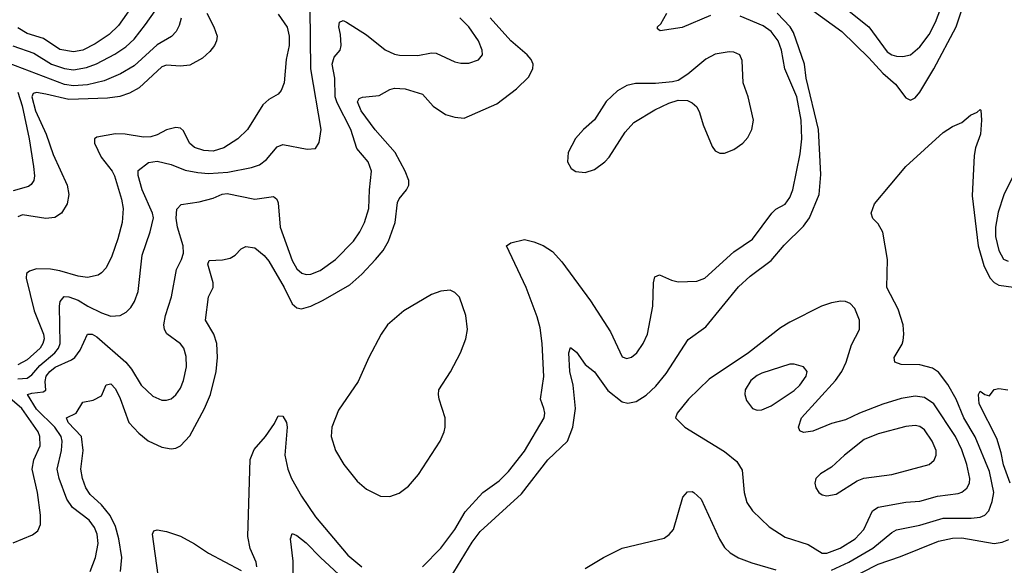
# Model space of a CAD drawing. Header units: inches. Extents: x 884549 to 1028252, y 526810 to 653624.
# Tile 281 of 656: x 923858 to 928093, y 604277 to 606621. Entities that reach past the tile are written whole.
import ezdxf

# ---------------------------------------------------------------- set-up
doc = ezdxf.new("R2010")
doc.units = ezdxf.units.IN
doc.header["$MEASUREMENT"] = 0
doc.layers.add('A9620', color=7, linetype='Continuous')

msp = doc.modelspace()

# ---------------------------------------------------------------- linework, layer by layer
at = {"layer": 'A9620', "color": 5}
for points, elevation in [([(924362, 606710), (924283.3, 606596.7), (924242.3, 606557.7), (924182.6, 606517.4), (924130, 606491), (924090, 606483.5), (924030, 606493.1), (923960.3, 606540.3), (923890, 606561.3), (923850, 606586.2)], 2380), ([(923850, 605077.5), (923890, 605080.9), (923910, 605094.8), (923945.2, 605134.8), (924009.5, 605190), (924025.3, 605210), (924031.7, 605230), (924028.6, 605390), (924032.3, 605410), (924048.8, 605431.2), (924070, 605430.5), (924110, 605415.9), (924151.3, 605390), (924210, 605361.3), (924250, 605347.3), (924290.6, 605349.4), (924315.9, 605364.1), (924335.4, 605384.6), (924351.6, 605410), (924367.3, 605452.7), (924384.6, 605610), (924419.2, 605710), (924433.2, 605770), (924428.8, 605790), (924384.6, 605890), (924368.2, 605951.8), (924367.3, 605972.7), (924412.4, 606007.6), (924450, 606013.7), (924510, 605999), (924570, 605974.2), (924624.6, 605964.6), (924670, 605959.9), (924753.3, 605966.7), (924854.6, 605985.4), (924890, 605997.7), (924919.8, 606020.2), (924965.1, 606074.9), (924990, 606085.2), (925094.5, 606065.5), (925130, 606067.7), (925146.7, 606093.3), (925154.3, 606150), (925110.9, 606410), (925106.9, 606670)], 2260), ([(927270, 606661.5), (927394.3, 606570), (927510, 606457.8), (927570, 606391.9), (927624.5, 606344.5), (927670, 606285.8), (927690, 606275.3), (927710, 606286), (927730, 606310.2), (927790.4, 606410), (927886.7, 606590), (927919.5, 606690)], 2160), ([(927411, 606670), (927510.9, 606590.9), (927590, 606483.8), (927610, 606470.2), (927630, 606465), (927656.6, 606463.4), (927690, 606470.2), (927730, 606505.4), (927770, 606557.5), (927796.7, 606610), (927827.1, 606690)], 2180), ([(924552.5, 606627.5), (924543.9, 606596.1), (924530.7, 606570), (924510.4, 606549.6), (924450, 606514), (924350, 606423.3), (924290.9, 606389.1), (924221.2, 606358.8), (924150, 606340.7), (924090, 606336.7), (924050, 606342.5), (923810, 606434.3)], 2340), ([(923828.7, 606508.7), (923918.1, 606478.1), (923994.7, 606430), (924050, 606411.5), (924090, 606406.5), (924144.8, 606415.2), (924188.7, 606431.3), (924267.5, 606472.5), (924314.8, 606505.2), (924350, 606537.5), (924399.6, 606600.4), (924440.2, 606659.8)], 2360), ([(924662.3, 606650), (924693.7, 606590), (924706.8, 606550), (924704.5, 606530), (924695.6, 606510), (924676, 606484), (924644.4, 606455.6), (924590, 606425.7), (924550, 606422), (924490, 606426.1), (924470, 606418.1), (924371.7, 606328.3), (924330, 606305), (924289.2, 606290.8), (924236.3, 606283.7), (924070, 606278.5), (923970, 606301.6), (923930, 606308.1), (923915.5, 606304.5), (923909.6, 606290), (923926.6, 606230), (923971.8, 606130), (924001.9, 606041.9), (924062.2, 605910), (924068.7, 605870), (924062, 605830), (924037.4, 605790), (924009.2, 605770.8), (923970, 605766.8), (923870, 605782.1), (923850, 605774.1)], 2320), ([(924970, 606645.1), (925008.6, 606588.6), (925017.5, 606550), (925016.9, 606510), (925003.8, 606450), (924995, 606350), (924983.2, 606316.8), (924970, 606300.9), (924930, 606278.2), (924904.3, 606255.7), (924838.4, 606150), (924796.4, 606110), (924736.4, 606070), (924690, 606055.9), (924650, 606058.9), (924610, 606071.7), (924588.8, 606090), (924563, 606143), (924550, 606154.5), (924530, 606157.6), (924490, 606148.7), (924450, 606126), (924422.7, 606117.3), (924390, 606116), (924311, 606129), (924270, 606130.1), (924190, 606116), (924180.4, 606110), (924179.5, 606090), (924208.4, 606030), (924256.4, 605970), (924265.9, 605950), (924295.8, 605850), (924302.8, 605810), (924298.8, 605750), (924280.3, 605679.7), (924254.7, 605605.3), (924230, 605555.3), (924210, 605532.7), (924196, 605524), (924150, 605514), (924110, 605518.6), (924030, 605542.1), (923990, 605549.1), (923930, 605550.1), (923899.5, 605540.5), (923886.8, 605530), (923885.4, 605510), (923919.7, 605370), (923961, 605270), (923963.1, 605250), (923958.2, 605230), (923946.1, 605210), (923890, 605159.4), (923850, 605137.4)], 2280), ([(924161, 604250), (924184.3, 604310), (924194.9, 604370), (924191.7, 604410), (924179.5, 604439.5), (924157.5, 604470), (924085.4, 604525.4), (924060.4, 604560.4), (924027.8, 604650), (924018.8, 604690), (924038.5, 604770), (924040.1, 604810), (924036.1, 604830), (924009.6, 604870), (923930, 604948), (923891.1, 605010), (923910, 605016.6), (923958.4, 605021.6), (923971.1, 605028.9), (923967, 605067), (923972, 605090), (923987.9, 605110), (924010, 605127.3), (924081, 605159), (924095.5, 605170), (924118.7, 605201.3), (924150, 605270.2), (924170, 605270.1), (924190, 605258.9), (924314.2, 605150), (924339.6, 605119.6), (924380.9, 605050), (924430, 605004), (924470, 604986.3), (924490, 604986.3), (924510, 604991.8), (924530, 605008.8), (924550, 605038.4), (924562.9, 605070), (924575.2, 605130), (924574.5, 605174.5), (924563.5, 605210), (924550, 605228.5), (924490.6, 605270.6), (924480.3, 605290), (924477.7, 605310), (924484.5, 605350), (924511.5, 605430), (924531.9, 605548.1), (924554.2, 605590), (924562.2, 605617.8), (924561, 605650), (924536.8, 605730), (924531, 605769), (924533.6, 605806.4), (924553.2, 605826.8), (924630, 605839), (924690, 605855), (924728.8, 605871.2), (924750, 605874), (924870, 605850.1), (924950, 605861.5), (924964.2, 605850), (924970, 605834.8), (924978.4, 605730), (925030, 605587), (925050.2, 605550), (925071.6, 605531.6), (925090, 605526), (925110, 605527.1), (925150, 605543), (925215.9, 605590), (925293.8, 605670), (925321.7, 605710), (925341.6, 605750), (925359.9, 605810), (925362.2, 605890), (925371.7, 605970), (925356.4, 606010), (925308.3, 606068.3), (925282.4, 606150), (925223.5, 606263.5), (925215.4, 606290), (925213.7, 606370), (925202.6, 606430), (925210, 606460.9), (925236.4, 606490), (925241.3, 606510), (925238.2, 606558.2), (925231, 606590), (925234, 606610), (925250, 606617.2), (925263.1, 606610), (925350, 606556.2), (925430, 606491.4), (925470, 606473.5), (925491.2, 606468.8), (925570, 606466.8), (925630, 606479.1), (925650, 606476.9), (925730, 606440.8), (925754.8, 606434.8), (925790, 606435.2), (925831.8, 606448.2), (925848, 606470), (925847.3, 606490), (925830.8, 606530), (925790.5, 606590), (925751.2, 606630)], 2240), ([(924291.8, 604250), (924297.7, 604310), (924284.8, 604390), (924270, 604443.7), (924247.4, 604490), (924210, 604536.9), (924160.4, 604580.4), (924142.4, 604610), (924128.2, 604650), (924120.8, 604690), (924131, 604770), (924124.4, 604830), (924065.9, 604890), (924058.9, 604910), (924101.4, 604930), (924130, 604977.4), (924173.5, 604986.5), (924210, 605005.3), (924230, 605052.4), (924250, 605056.5), (924270, 605035), (924290, 604993.8), (924328, 604890), (924370, 604844), (924410, 604811.6), (924470, 604783.8), (924510, 604777.5), (924530, 604780.2), (924550, 604790.2), (924590, 604832.6), (924652.6, 604950), (924678, 605010), (924702.7, 605110), (924709.3, 605170), (924706.2, 605230), (924692.5, 605270), (924657.4, 605330), (924669.9, 605430.1), (924689.8, 605470.2), (924689.8, 605490), (924666.8, 605570), (924673.1, 605586.9), (924730.7, 605589.3), (924763.5, 605596.5), (924784.5, 605610), (924810, 605637.1), (924830, 605646.7), (924870, 605640.2), (924910, 605608.3), (924930, 605582.9), (924995.6, 605470), (925030, 605400.7), (925050, 605383), (925070, 605378.7), (925110, 605390.8), (925164, 605416), (925278.2, 605481.8), (925330, 605527.5), (925388.2, 605590), (925421, 605630), (925444.7, 605670), (925473.6, 605750), (925483.7, 605836.3), (925490, 605851.4), (925522.5, 605890), (925531.3, 605910), (925531.9, 605930), (925516.4, 605970), (925472.4, 606050), (925387.5, 606147.5), (925326.4, 606230), (925311.4, 606268.6), (925318, 606282), (925332, 606288), (925404.1, 606295.9), (925450, 606321.3), (925470, 606327.4), (925515.5, 606324.5), (925590, 606300.7), (925636.9, 606250), (925690, 606214.5), (925730, 606202), (925770, 606198.5), (925910, 606259.7), (925995.4, 606324.6), (926046, 606374), (926065.5, 606410), (926066.3, 606430), (926058.2, 606450), (926041.1, 606470), (925970.5, 606530), (925881.8, 606630)], 2220), ([(925590, 604269.4), (925670, 604350.2), (925729.3, 604430), (925773.8, 604506.2), (925849.8, 604590), (925920.3, 604639.7), (925960.6, 604679.4), (926030, 604766.9), (926113.5, 604910), (926116.5, 604930), (926113, 604950), (926098.2, 604990), (926112, 605088), (926105.8, 605230), (926096.5, 605296.5), (926083.8, 605343.8), (926036.7, 605470), (925951.8, 605650), (925970, 605662.6), (926030, 605677.1), (926070, 605667), (926110, 605650.2), (926150, 605624.4), (926190, 605580.2), (926313, 605413), (926399.7, 605279.7), (926450, 605172.2), (926470, 605165.2), (926490, 605170.3), (926512.3, 605190), (926539.8, 605230), (926557.8, 605270), (926581.6, 605390), (926584, 605490), (926590, 605516), (926610, 605525.5), (926661.3, 605501.3), (926690, 605495.2), (926770, 605498), (926804.8, 605510), (926930, 605624.2), (927010, 605678.2), (927092.9, 605790), (927110, 605807.1), (927150, 605828.7), (927170, 605856.9), (927184, 605890), (927215.3, 606044.7), (927221.6, 606110), (927218.9, 606190), (927200.6, 606290), (927148.7, 606410), (927134.9, 606490), (927121.2, 606530), (927090.6, 606570.6), (927055.3, 606595.3), (926957.1, 606637.1)], 2180), ([(925710, 604220.6), (925804.8, 604375.2), (925838.2, 604421.8), (926015.9, 604584.1), (926130, 604730.1), (926214.2, 604810), (926237.3, 604870), (926249.1, 604950), (926238.8, 605050), (926223.9, 605110), (926219.8, 605190), (926227.5, 605212.5), (926252.5, 605192.5), (926290, 605139.1), (926330, 605107.7), (926387.3, 605027.3), (926450, 604979.7), (926473.7, 604973.7), (926510, 604981.1), (926552.1, 605007.9), (926593.7, 605046.3), (926638.6, 605101.4), (926733.5, 605246.5), (926810, 605302), (926950, 605472.6), (927000.7, 605519.3), (927090, 605586.9), (927147, 605653), (927230, 605733.5), (927255.3, 605770), (927297.5, 605870), (927304.5, 605955.5), (927294.1, 606150), (927241, 606370), (927234, 606430), (927186.9, 606566.9), (927172.8, 606590), (927116.3, 606650)], 2160), ([(926830, 606639.4), (926707.2, 606587.2), (926613.6, 606573.6), (926601.5, 606581.5), (926602, 606590), (926616.4, 606603.6), (926641.6, 606650)], 2180), ([(923850.5, 606310.5), (923868.9, 606251.1), (923898.5, 606110), (923917.7, 605990), (923921, 605950), (923918.2, 605930), (923907.5, 605912.5), (923895.6, 605904.4), (923830, 605885.4)], 2340), ([(927350, 604255.1), (927424.1, 604290), (927527.4, 604350), (927610, 604418), (927630, 604429.5), (927730, 604448.3), (927830, 604479), (927950, 604478.7), (927990, 604483.3), (928010, 604491.8), (928026.1, 604510), (928041.7, 604550), (928047.8, 604590), (928030, 604679.8), (927967.9, 604827.9), (927918.5, 604910), (927885.6, 604990), (927850, 605052.8), (927810, 605106.8), (927784.1, 605124.1), (927730, 605137.5), (927650, 605139.7), (927622.7, 605150), (927619.5, 605170), (927653.3, 605226.7), (927658, 605242), (927661.5, 605270), (927658.7, 605310), (927637.3, 605377.3), (927588.2, 605470), (927591.3, 605591.3), (927570, 605708), (927550, 605744), (927527.5, 605767.5), (927520.4, 605790), (927534.8, 605830), (927669.9, 605990.1), (927830, 606137.1), (927870, 606162.8), (927910, 606179.1), (927948.5, 606211.5), (927976.2, 606223.8), (927990, 606236), (927992.7, 606232.7), (927995.2, 606190), (927990.4, 606130), (927968.8, 606070), (927963, 606037), (927955.4, 605864.6), (927980.8, 605650), (928004.5, 605564.5), (928031.6, 605511.6), (928050, 605492.5), (928070, 605480.4), (928132.3, 605472.3)], 2140), ([(928164.3, 606015.7), (928090.9, 605869.1), (928066.2, 605793.8), (928055.4, 605730), (928055.9, 605690), (928069.2, 605630), (928090, 605591.8), (928110, 605583.8)], 2160), ([(923830, 604373.7), (923912.8, 604407.2), (923935.3, 604424.7), (923947.6, 604452.4), (923948, 604492), (923934.6, 604590), (923910.9, 604690), (923918.8, 604730), (923945.6, 604790), (923945.2, 604830), (923937.9, 604850), (923867.6, 604950), (923772.3, 605030)], 2260), ([(928118.9, 604630), (928090, 604707.8), (928080, 604760), (928061.1, 604821.1), (927985.8, 604970), (927982.7, 605010), (927990, 605024.7), (928010, 605011), (928030, 605004.7), (928050, 605031.3), (928070, 605036), (928109.1, 605030.9)], 2120), ([(924877.4, 604270), (924875.6, 604290), (924849.2, 604349.2), (924839.7, 604399.7), (924848.8, 604731.2), (924866.4, 604773.6), (924915.6, 604830), (924954.2, 604885.8), (924970, 604919.1), (924990, 604917), (925005.2, 604890), (925008, 604870), (924997.8, 604750), (925011.2, 604690), (925026.8, 604650), (925070, 604573.6), (925130, 604485.1), (925270, 604320.1), (925330, 604269.5)], 2180), ([(926290, 604262.8), (926369.6, 604310.4), (926449.7, 604350.3), (926630, 604393.4), (926651.2, 604408.8), (926669.7, 604430.3), (926709.8, 604570), (926730, 604592.2), (926750, 604593.7), (926757.3, 604590), (926790, 604560.5), (926868.1, 604388.1), (926890, 604352.7), (926914.3, 604330), (926950, 604308.4), (927007.7, 604287.7), (927110, 604256.6)], 2140), ([(924453.9, 604233.9), (924428.5, 604410), (924434.8, 604425.2), (924450, 604428.4), (924490, 604421.5), (924550, 604402.2), (924610, 604369.3), (924670, 604329.2), (924810, 604254.6)], 2180), ([(925033.1, 604190), (925034.3, 604294.3), (925023.5, 604390), (925030, 604413.4), (925050, 604404.2), (925090, 604373.5), (925151.6, 604310), (925250, 604219.8)], 2160), ([(927409.9, 604210.1), (927550, 604281.2), (927646.2, 604313.8), (927810, 604380.4), (927870, 604393.7), (927910, 604394.9), (928050, 604369.6), (928084.2, 604375.8), (928112.5, 604387.5)], 2120)]:
    msp.add_lwpolyline(points, dxfattribs=dict(at, elevation=elevation))
for points, elevation in [([(926910, 606483.4), (926850, 606472.8), (926810, 606451.6), (926732.4, 606387.6), (926690, 606360.4), (926666.1, 606353.9), (926592.9, 606347.1), (926507.1, 606347.1), (926470, 606338), (926430, 606316.1), (926380.8, 606270), (926330, 606191.1), (926283.1, 606150), (926248.7, 606111.3), (926216.5, 606050), (926214, 606010), (926230, 605982), (926250, 605968.5), (926290, 605964.2), (926330, 605978), (926375.1, 606010), (926393.1, 606030), (926462.2, 606137.8), (926500, 606180), (926590, 606234.3), (926650, 606262.3), (926690, 606275.3), (926730, 606273.4), (926750, 606264.6), (926770, 606246.4), (926782.7, 606222.7), (926798.6, 606170), (926836.9, 606076.9), (926850, 606057.6), (926870, 606047.6), (926890, 606047.7), (926930, 606064), (926968, 606090), (926990, 606115.3), (927007.9, 606150), (927015, 606190), (926990.8, 606290), (926969.3, 606349.3), (926966.3, 606446.3), (926955.1, 606470), (926930, 606481.6)], 2220), ([(925710, 605458.3), (925670, 605455.3), (925630, 605439.8), (925510.3, 605370), (925440.3, 605310), (925412.7, 605270), (925359.6, 605170), (925313.9, 605066.1), (925230, 604943.6), (925201.1, 604870), (925197.8, 604830), (925216.9, 604770), (925252.2, 604710), (925310, 604638.5), (925350, 604604.2), (925410, 604574.2), (925450, 604572.3), (925490, 604586.9), (925530, 604616.5), (925573.6, 604666.4), (925666.6, 604810), (925684.5, 604850), (925688.8, 604870), (925687.9, 604910), (925662.6, 604990), (925658.9, 605010), (925661.3, 605030), (925711.5, 605108.5), (925754, 605190), (925776.9, 605250), (925784, 605290), (925777.7, 605350), (925750, 605429.3), (925730, 605449.6)], 2220), ([(927390, 605411.8), (927350, 605404.8), (927306.4, 605390), (927170, 605321.6), (927130, 605296.5), (926993, 605190), (926823.2, 605076.8), (926735.3, 604990), (926685.5, 604930), (926678.8, 604910), (926719.1, 604870), (926890, 604766), (926943, 604723), (926965.1, 604685.1), (926973.6, 604590), (926985.9, 604545.9), (927010.3, 604510), (927082, 604442), (927150, 604397.1), (927250, 604365.5), (927309.2, 604329.2), (927330, 604328.6), (927386.6, 604350), (927451.3, 604390), (927489.2, 604430), (927525.8, 604510), (927550, 604526.4), (927670, 604547.4), (927730, 604551.5), (927806.2, 604573.8), (927894.8, 604585.2), (927910, 604590.2), (927932.5, 604607.5), (927943, 604630), (927945.6, 604650), (927932.3, 604710), (927910, 604772.9), (927882.6, 604830), (927790, 604969.8), (927750, 604997), (927710, 605003.4), (927650, 604993.1), (927570, 604968.6), (927470, 604931), (927410, 604901.3), (927350, 604885.2), (927270, 604853.2), (927230, 604846.6), (927214, 604854), (927207.4, 604870), (927220.3, 604910), (927366.6, 605070), (927394.5, 605110), (927412.7, 605150), (927435.8, 605224.2), (927470.7, 605290), (927470.7, 605330), (927450, 605379.7), (927430, 605401), (927410, 605409.8)], 2160), ([(927190, 605141.5), (927170, 605140.8), (927050, 605102.2), (927030, 605092.6), (927002.7, 605070), (926979.2, 605030), (926976.9, 605010), (926984.2, 604984.2), (927010.3, 604950.3), (927030, 604943.6), (927050, 604944.4), (927090, 604961.3), (927190, 605027.8), (927214.4, 605050), (927241, 605090), (927245.6, 605110), (927230, 605129.5)], 2180), ([(927710, 604877.4), (927670, 604873.1), (927550, 604841.3), (927490, 604817), (927405.2, 604750), (927350, 604698.3), (927302.8, 604670), (927282, 604650), (927278, 604630), (927283, 604610), (927294.8, 604590), (927310, 604579.1), (927330, 604574.9), (927370, 604582.4), (927460.9, 604639.1), (927489.1, 604650.9), (927610, 604667), (927769.8, 604710.2), (927791.9, 604728.1), (927799.8, 604750), (927799.8, 604770), (927783.4, 604810), (927750, 604858), (927730, 604872.7)], 2180)]:
    msp.add_lwpolyline(points, close=True, dxfattribs=dict(at, elevation=elevation))

doc.saveas('drawing.dxf')
